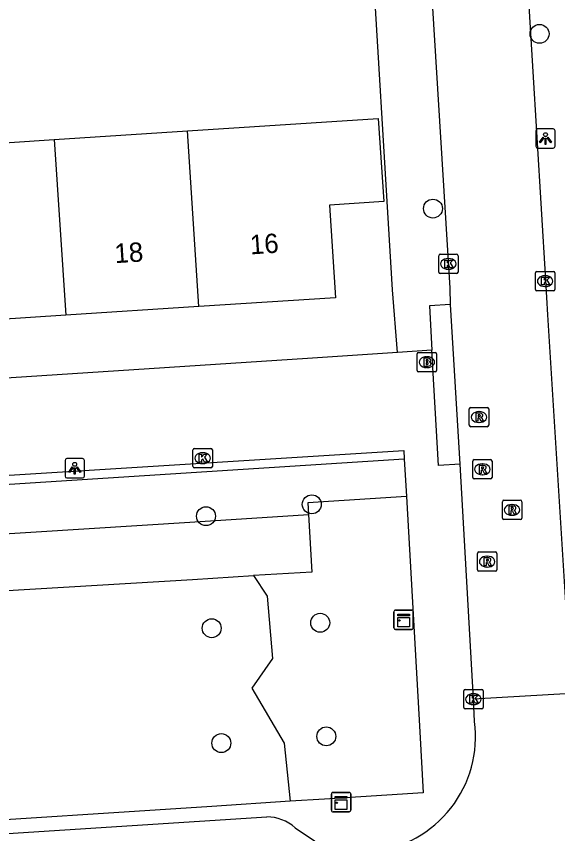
# Model space of a CAD drawing. Extents: x 159689 to 160786, y 387323 to 388339.
# Drawn here: x 160643.83 to 160671.79, y 388039.25 to 388081.51 of the extents above; entities that cross this region are included whole.
import ezdxf

# ---------------------------------------------------------------- set-up
doc = ezdxf.new("R2010")
doc.units = 0
for name, color, linetype in [('IMGEO_Boom', 7, 'Continuous'), ('IMGEO_Brandkraan', 7, 'Continuous'), ('IMGEO_Groenvoorziening', 7, 'Continuous'), ('IMGEO_Kast', 7, 'Continuous'), ('IMGEO_Kolk', 7, 'Continuous'), ('IMGEO_Lichtpunt', 7, 'Continuous'), ('IMGEO_Pand', 7, 'Continuous'), ('IMGEO_Pand_nummerreeks', 7, 'Continuous'), ('IMGEO_Rijbaan_lokaal_open', 7, 'Continuous'), ('IMGEO_Rioolput', 7, 'Continuous'), ('IMGEO_Voetpad_open', 7, 'Continuous')]:
    doc.layers.add(name, color=color, linetype=linetype)

msp = doc.modelspace()

# ---------------------------------------------------------------- linework, layer by layer
at = {"layer": 'IMGEO_Boom'}
for centre in [(160670.856, 388080.604), (160665.348, 388071.568), (160659.088, 388056.278), (160653.624, 388055.665), (160653.918, 388049.872), (160659.525, 388050.154), (160659.838, 388044.282), (160654.416, 388043.934)]:
    msp.add_circle(centre, 0.489, dxfattribs=at)
at = {"layer": 'IMGEO_Brandkraan'}
for p, q in [((160664.533, 388063.204), (160664.533, 388064.056)), ((160664.608, 388064.13), (160665.46, 388064.13)), ((160665.021, 388063.91), (160665.046, 388063.91)), ((160665.534, 388064.056), (160665.534, 388063.204)), ((160665.044, 388063.35), (160665.019, 388063.35)), ((160665.46, 388063.13), (160664.608, 388063.13))]:
    msp.add_line(p, q, dxfattribs=at)
for points in [[(160664.533, 388063.204), (160664.533, 388064.056)], [(160664.608, 388064.13), (160665.46, 388064.13)], [(160664.881, 388063.83), (160664.881, 388063.43), (160665.094, 388063.43)], [(160665.112, 388063.83), (160664.881, 388063.83)], [(160665.534, 388064.056), (160665.534, 388063.204)], [(160665.06, 388063.749), (160665.006, 388063.749), (160665.006, 388063.673)], [(160665.006, 388063.673), (160665.059, 388063.673)], [(160665.068, 388063.597), (160665.006, 388063.597), (160665.006, 388063.516)], [(160665.006, 388063.516), (160665.068, 388063.516)], [(160665.46, 388063.13), (160664.608, 388063.13)]]:
    msp.add_lwpolyline(points, dxfattribs=at)
for centre, radius, start, end in [((160664.61, 388064.054), 0.0765, 91.552, 178.448), ((160664.61, 388064.054), 0.0765, 91.552, 178.448), ((160665.116, 388063.685), 0.145, 59.4692, 91.5367), ((160665.141, 388063.732), 0.0922, 285.5137, 58.1501), ((160665.458, 388064.054), 0.0765, 1.552, 88.448), ((160665.458, 388064.054), 0.0765, 1.552, 88.448), ((160665.061, 388063.711), 0.0379, 267.8285, 90.9355), ((160665.069, 388063.556), 0.0404, 269.8759, 90.5077), ((160665.1, 388063.681), 0.251, 268.6676, 293.5347), ((160665.146, 388063.54), 0.105, 301.3115, 78.989), ((160664.61, 388063.206), 0.0765, 181.552, 268.448), ((160664.61, 388063.206), 0.0765, 181.552, 268.448), ((160665.458, 388063.206), 0.0765, 271.552, 358.448), ((160665.458, 388063.206), 0.0765, 271.552, 358.448)]:
    msp.add_arc(centre, radius, start, end, dxfattribs=at)
for centre, major_axis, ratio, start_param, end_param in [((160665.02, 388063.63), (-0.387, 0.002), 0.722429, 4.712389, 7.853982), ((160665.045, 388063.63), (-0.39, 0.002), 0.717154, 1.570796, 4.712389)]:
    msp.add_ellipse(centre, major_axis=major_axis, ratio=ratio, start_param=start_param, end_param=end_param, dxfattribs=at)
at = {"layer": 'IMGEO_Groenvoorziening'}
for points in [[(160663.975, 388056.679), (160658.883, 388056.35), (160658.917, 388055.748)], [(160623.208, 388053.498), (160652.793, 388055.359), (160658.917, 388055.748)], [(160658.917, 388055.748), (160659.085, 388052.779), (160656.071, 388052.594)], [(160623.364, 388050.632), (160652.924, 388052.4), (160656.071, 388052.594)], [(160656.071, 388052.594), (160656.775, 388051.523), (160657.062, 388048.311), (160655.989, 388046.774), (160657.666, 388043.932), (160657.979, 388040.923)]]:
    msp.add_lwpolyline(points, dxfattribs=at)
at = {"layer": 'IMGEO_Kast'}
for p, q in [((160663.334, 388049.888), (160663.334, 388050.729)), ((160663.334, 388050.729), (160663.334, 388049.888)), ((160663.409, 388050.813), (160664.25, 388050.813)), ((160664.25, 388050.813), (160663.409, 388050.813)), ((160664.334, 388050.738), (160664.334, 388049.897)), ((160664.334, 388049.897), (160664.334, 388050.738)), ((160664.259, 388049.813), (160663.418, 388049.813)), ((160663.418, 388049.813), (160664.259, 388049.813)), ((160660.176, 388041.383), (160661.017, 388041.383)), ((160661.017, 388041.383), (160660.176, 388041.383)), ((160660.101, 388040.458), (160660.101, 388041.299)), ((160660.101, 388041.299), (160660.101, 388040.458)), ((160661.101, 388041.308), (160661.101, 388040.467)), ((160661.101, 388040.467), (160661.101, 388041.308)), ((160661.026, 388040.383), (160660.185, 388040.383)), ((160660.185, 388040.383), (160661.026, 388040.383))]:
    msp.add_line(p, q, dxfattribs=at)
for points in [[(160663.529, 388050.603), (160664.129, 388050.603), (160664.129, 388050.518), (160663.529, 388050.518), (160663.529, 388050.603)], [(160663.529, 388050.428), (160664.129, 388050.428), (160664.129, 388049.939), (160663.529, 388049.939), (160663.529, 388050.428)], [(160660.296, 388041.173), (160660.896, 388041.173), (160660.896, 388041.088), (160660.296, 388041.088), (160660.296, 388041.173)], [(160660.296, 388040.998), (160660.896, 388040.998), (160660.896, 388040.509), (160660.296, 388040.509), (160660.296, 388040.998)]]:
    msp.add_lwpolyline(points, dxfattribs=at)
for centre in [(160663.613, 388050.277), (160660.38, 388040.847)]:
    msp.add_circle(centre, 0.0377, dxfattribs=at)
for centre, start, end in [((160663.412, 388050.735), 92.4484, 184.2845), ((160663.412, 388050.735), 92.4484, 184.2845), ((160664.256, 388050.735), 2.4484, 94.2845), ((160664.256, 388050.735), 2.4484, 94.2845), ((160663.412, 388049.891), 182.4484, 274.2845), ((160663.412, 388049.891), 182.4484, 274.2845), ((160664.256, 388049.891), 272.4484, 4.2845), ((160664.256, 388049.891), 272.4484, 4.2845), ((160660.179, 388041.305), 92.4484, 184.2845), ((160660.179, 388041.305), 92.4484, 184.2845), ((160661.023, 388041.305), 2.4484, 94.2845), ((160661.023, 388041.305), 2.4484, 94.2845), ((160660.179, 388040.461), 182.4484, 274.2845), ((160660.179, 388040.461), 182.4484, 274.2845), ((160661.023, 388040.461), 272.4484, 4.2845), ((160661.023, 388040.461), 272.4484, 4.2845)]:
    msp.add_arc(centre, 0.0779, start, end, dxfattribs=at)
at = {"layer": 'IMGEO_Kolk'}
for p, q in [((160665.644, 388068.283), (160665.644, 388069.135)), ((160665.719, 388069.209), (160666.571, 388069.209)), ((160666.132, 388068.989), (160666.157, 388068.989)), ((160666.645, 388069.135), (160666.645, 388068.283)), ((160666.155, 388068.429), (160666.13, 388068.429)), ((160666.571, 388068.209), (160665.719, 388068.209)), ((160670.642, 388067.394), (160670.642, 388068.246)), ((160670.717, 388068.32), (160671.569, 388068.32)), ((160671.13, 388068.1), (160671.155, 388068.1)), ((160671.643, 388068.246), (160671.643, 388067.394)), ((160671.569, 388067.32), (160670.717, 388067.32)), ((160671.153, 388067.54), (160671.128, 388067.54)), ((160653.027, 388059.167), (160653.879, 388059.167)), ((160652.952, 388058.241), (160652.952, 388059.093)), ((160653.44, 388058.947), (160653.465, 388058.947)), ((160653.953, 388059.093), (160653.953, 388058.241)), ((160653.463, 388058.387), (160653.438, 388058.387)), ((160653.879, 388058.167), (160653.027, 388058.167)), ((160666.938, 388045.779), (160666.938, 388046.631)), ((160667.013, 388046.705), (160667.865, 388046.705)), ((160667.426, 388046.485), (160667.451, 388046.485)), ((160667.939, 388046.631), (160667.939, 388045.779)), ((160667.865, 388045.705), (160667.013, 388045.705)), ((160667.449, 388045.925), (160667.424, 388045.925))]:
    msp.add_line(p, q, dxfattribs=at)
for points in [[(160665.644, 388068.283), (160665.644, 388069.135)], [(160665.719, 388069.209), (160666.571, 388069.209)], [(160665.965, 388068.909), (160666.088, 388068.909), (160666.088, 388068.758), (160666.218, 388068.909), (160666.382, 388068.909), (160666.236, 388068.758), (160666.389, 388068.509), (160666.237, 388068.509), (160666.152, 388068.673), (160666.088, 388068.606), (160666.088, 388068.509), (160665.965, 388068.509), (160665.965, 388068.909)], [(160666.645, 388069.135), (160666.645, 388068.283)], [(160666.571, 388068.209), (160665.719, 388068.209)], [(160670.642, 388067.394), (160670.642, 388068.246)], [(160670.717, 388068.32), (160671.569, 388068.32)], [(160670.963, 388068.02), (160671.086, 388068.02), (160671.086, 388067.869), (160671.216, 388068.02), (160671.38, 388068.02), (160671.234, 388067.869), (160671.387, 388067.62), (160671.235, 388067.62), (160671.15, 388067.784), (160671.086, 388067.717), (160671.086, 388067.62), (160670.963, 388067.62), (160670.963, 388068.02)], [(160671.643, 388068.246), (160671.643, 388067.394)], [(160671.569, 388067.32), (160670.717, 388067.32)], [(160653.027, 388059.167), (160653.879, 388059.167)], [(160652.952, 388058.241), (160652.952, 388059.093)], [(160653.273, 388058.867), (160653.396, 388058.867), (160653.396, 388058.716), (160653.526, 388058.867), (160653.69, 388058.867), (160653.544, 388058.716), (160653.697, 388058.467), (160653.545, 388058.467), (160653.46, 388058.631), (160653.396, 388058.564), (160653.396, 388058.467), (160653.273, 388058.467), (160653.273, 388058.867)], [(160653.953, 388059.093), (160653.953, 388058.241)], [(160653.879, 388058.167), (160653.027, 388058.167)], [(160666.938, 388045.779), (160666.938, 388046.631)], [(160667.013, 388046.705), (160667.865, 388046.705)], [(160667.939, 388046.631), (160667.939, 388045.779)], [(160667.259, 388046.405), (160667.382, 388046.405), (160667.382, 388046.254), (160667.512, 388046.405), (160667.676, 388046.405), (160667.53, 388046.254), (160667.683, 388046.005), (160667.531, 388046.005), (160667.446, 388046.169), (160667.382, 388046.102), (160667.382, 388046.005), (160667.259, 388046.005), (160667.259, 388046.405)], [(160667.865, 388045.705), (160667.013, 388045.705)]]:
    msp.add_lwpolyline(points, dxfattribs=at)
for centre, start, end in [((160665.721, 388069.133), 91.552, 178.448), ((160665.721, 388069.133), 91.552, 178.448), ((160666.569, 388069.133), 1.552, 88.448), ((160666.569, 388069.133), 1.552, 88.448), ((160665.721, 388068.285), 181.552, 268.448), ((160665.721, 388068.285), 181.552, 268.448), ((160666.569, 388068.285), 271.552, 358.448), ((160666.569, 388068.285), 271.552, 358.448), ((160670.719, 388068.244), 91.552, 178.448), ((160670.719, 388068.244), 91.552, 178.448), ((160671.567, 388068.244), 1.552, 88.448), ((160671.567, 388068.244), 1.552, 88.448), ((160670.719, 388067.396), 181.552, 268.448), ((160670.719, 388067.396), 181.552, 268.448), ((160671.567, 388067.396), 271.552, 358.448), ((160671.567, 388067.396), 271.552, 358.448), ((160653.029, 388059.091), 91.552, 178.448), ((160653.029, 388059.091), 91.552, 178.448), ((160653.877, 388059.091), 1.552, 88.448), ((160653.877, 388059.091), 1.552, 88.448), ((160653.029, 388058.243), 181.552, 268.448), ((160653.029, 388058.243), 181.552, 268.448), ((160653.877, 388058.243), 271.552, 358.448), ((160653.877, 388058.243), 271.552, 358.448), ((160667.015, 388046.629), 91.552, 178.448), ((160667.015, 388046.629), 91.552, 178.448), ((160667.863, 388046.629), 1.552, 88.448), ((160667.863, 388046.629), 1.552, 88.448), ((160667.015, 388045.781), 181.552, 268.448), ((160667.015, 388045.781), 181.552, 268.448), ((160667.863, 388045.781), 271.552, 358.448), ((160667.863, 388045.781), 271.552, 358.448)]:
    msp.add_arc(centre, 0.0765, start, end, dxfattribs=at)
for centre, major_axis, ratio, start_param, end_param in [((160666.131, 388068.709), (-0.387, 0.002), 0.722429, 4.712389, 7.853982), ((160666.156, 388068.709), (-0.39, 0.002), 0.717154, 1.570796, 4.712389), ((160671.129, 388067.82), (-0.387, 0.002), 0.722429, 4.712389, 7.853982), ((160671.154, 388067.82), (-0.39, 0.002), 0.717154, 1.570796, 4.712389), ((160653.439, 388058.667), (-0.387, 0.002), 0.722429, 4.712389, 7.853982), ((160653.464, 388058.667), (-0.39, 0.002), 0.717154, 1.570796, 4.712389), ((160667.425, 388046.205), (-0.387, 0.002), 0.722429, 4.712389, 7.853982), ((160667.45, 388046.205), (-0.39, 0.002), 0.717154, 1.570796, 4.712389)]:
    msp.add_ellipse(centre, major_axis=major_axis, ratio=ratio, start_param=start_param, end_param=end_param, dxfattribs=at)
at = {"layer": 'IMGEO_Lichtpunt'}
for p, q in [((160670.663, 388075.596), (160670.663, 388074.789)), ((160670.663, 388075.596), (160670.663, 388074.789)), ((160671.565, 388075.691), (160670.757, 388075.691)), ((160671.565, 388075.691), (160670.757, 388075.691)), ((160671.659, 388074.789), (160671.659, 388075.596)), ((160671.659, 388074.789), (160671.659, 388075.596)), ((160670.757, 388074.695), (160671.565, 388074.695)), ((160670.757, 388074.695), (160671.565, 388074.695)), ((160646.343, 388058.548), (160646.343, 388057.741)), ((160646.343, 388058.548), (160646.343, 388057.741)), ((160647.245, 388058.643), (160646.437, 388058.643)), ((160647.245, 388058.643), (160646.437, 388058.643)), ((160647.339, 388057.741), (160647.339, 388058.548)), ((160647.339, 388057.741), (160647.339, 388058.548)), ((160646.437, 388057.647), (160647.245, 388057.647)), ((160646.437, 388057.647), (160647.245, 388057.647))]:
    msp.add_line(p, q, dxfattribs=at)
for points in [[(160671.037, 388075.26), (160671.076, 388075.232), (160670.888, 388074.97), (160670.85, 388074.997), (160671.037, 388075.26)], [(160671.139, 388075.212), (160671.186, 388075.212), (160671.186, 388074.89), (160671.139, 388074.89), (160671.139, 388075.212)], [(160671.249, 388075.232), (160671.287, 388075.259), (160671.474, 388074.997), (160671.435, 388074.969), (160671.249, 388075.232)], [(160646.717, 388058.212), (160646.756, 388058.184), (160646.568, 388057.922), (160646.53, 388057.949), (160646.717, 388058.212)], [(160646.819, 388058.164), (160646.866, 388058.164), (160646.866, 388057.842), (160646.819, 388057.842), (160646.819, 388058.164)], [(160646.929, 388058.184), (160646.967, 388058.211), (160647.154, 388057.949), (160647.115, 388057.921), (160646.929, 388058.184)]]:
    msp.add_lwpolyline(points, dxfattribs=at)
for centre in [(160671.162, 388075.394), (160646.842, 388058.346)]:
    msp.add_circle(centre, 0.0994, dxfattribs=at)
for centre, start, end in [((160670.757, 388075.596), 90, 180), ((160670.757, 388075.596), 90, 180), ((160671.565, 388075.596), 0, 90), ((160671.565, 388075.596), 0, 90), ((160670.757, 388074.789), 180, 270), ((160670.757, 388074.789), 180, 270), ((160671.565, 388074.789), 270, 0), ((160671.565, 388074.789), 270, 360), ((160646.437, 388058.548), 90, 180), ((160646.437, 388058.548), 90, 180), ((160647.245, 388058.548), 0, 90), ((160647.245, 388058.548), 0, 90), ((160646.437, 388057.741), 180, 270), ((160646.437, 388057.741), 180, 270), ((160647.245, 388057.741), 270, 0), ((160647.245, 388057.741), 270, 360)]:
    msp.add_arc(centre, 0.0946, start, end, dxfattribs=at)
at = {"layer": 'IMGEO_Pand'}
for points in [[(160635.557, 388077.186), (160638.916, 388077.404), (160639.092, 388074.699), (160645.787, 388075.134)], [(160652.672, 388075.582), (160662.523, 388076.223), (160662.802, 388071.933), (160660.006, 388071.751), (160660.318, 388066.959), (160653.262, 388066.5)], [(160645.787, 388075.134), (160652.672, 388075.582)], [(160653.262, 388066.5), (160652.672, 388075.582)], [(160645.787, 388075.134), (160646.377, 388066.052)], [(160646.377, 388066.052), (160639.319, 388065.593), (160639.093, 388069.065), (160636.098, 388068.87)], [(160653.262, 388066.5), (160646.377, 388066.052)]]:
    msp.add_lwpolyline(points, dxfattribs=at)
at = {"layer": 'IMGEO_Rijbaan_lokaal_open'}
for points in [[(160669.141, 388101.076), (160671.163, 388067.873), (160671.272, 388066.072), (160672.49, 388046.5)], [(160666.251, 388066.616), (160666.23, 388067.451), (160665.295, 388082.791)], [(160666.752, 388058.361), (160666.251, 388066.616)], [(160623.071, 388056.018), (160623.044, 388056.517), (160663.84, 388059.06), (160663.863, 388058.623)], [(160623.071, 388056.018), (160663.863, 388058.623)], [(160667.439, 388046.205), (160666.752, 388058.361)], [(160672.49, 388046.5), (160667.439, 388046.205)], [(160667.496, 388045.047), (160667.439, 388046.205)]]:
    msp.add_lwpolyline(points, dxfattribs=at)
msp.add_arc((160661.596, 388044.252), 5.953, 276.0322, 7.6752, dxfattribs=at)
at = {"layer": 'IMGEO_Rioolput'}
for p, q in [((160667.301, 388061.29), (160668.153, 388061.29)), ((160667.226, 388060.364), (160667.226, 388061.216)), ((160667.714, 388061.07), (160667.739, 388061.07)), ((160668.227, 388061.216), (160668.227, 388060.364)), ((160667.737, 388060.51), (160667.712, 388060.51)), ((160668.153, 388060.29), (160667.301, 388060.29)), ((160667.4, 388057.663), (160667.4, 388058.515)), ((160667.475, 388058.589), (160668.327, 388058.589)), ((160667.888, 388058.369), (160667.913, 388058.369)), ((160668.401, 388058.515), (160668.401, 388057.663)), ((160668.327, 388057.589), (160667.475, 388057.589)), ((160667.911, 388057.809), (160667.886, 388057.809)), ((160668.935, 388055.564), (160668.935, 388056.416)), ((160669.01, 388056.49), (160669.862, 388056.49)), ((160669.423, 388056.27), (160669.448, 388056.27)), ((160669.936, 388056.416), (160669.936, 388055.564)), ((160669.862, 388055.49), (160669.01, 388055.49)), ((160669.446, 388055.71), (160669.421, 388055.71)), ((160667.645, 388052.889), (160667.645, 388053.741)), ((160667.72, 388053.815), (160668.572, 388053.815)), ((160668.646, 388053.741), (160668.646, 388052.889)), ((160668.133, 388053.595), (160668.158, 388053.595)), ((160668.572, 388052.815), (160667.72, 388052.815)), ((160668.156, 388053.035), (160668.131, 388053.035))]:
    msp.add_line(p, q, dxfattribs=at)
for points in [[(160667.301, 388061.29), (160668.153, 388061.29)], [(160667.226, 388060.364), (160667.226, 388061.216)], [(160667.815, 388060.988), (160667.563, 388060.99), (160667.563, 388060.59)], [(160667.741, 388060.909), (160667.687, 388060.909), (160667.687, 388060.828)], [(160667.687, 388060.828), (160667.739, 388060.828)], [(160668.227, 388061.216), (160668.227, 388060.364)], [(160667.563, 388060.59), (160667.687, 388060.59), (160667.687, 388060.752), (160667.698, 388060.752)], [(160667.745, 388060.723), (160667.816, 388060.59), (160667.956, 388060.59), (160667.891, 388060.716)], [(160668.153, 388060.29), (160667.301, 388060.29)], [(160667.4, 388057.663), (160667.4, 388058.515)], [(160667.475, 388058.589), (160668.327, 388058.589)], [(160667.989, 388058.287), (160667.737, 388058.289), (160667.737, 388057.889)], [(160668.401, 388058.515), (160668.401, 388057.663)], [(160667.737, 388057.889), (160667.861, 388057.889), (160667.861, 388058.051), (160667.872, 388058.051)], [(160667.915, 388058.208), (160667.861, 388058.208), (160667.861, 388058.127)], [(160667.861, 388058.127), (160667.913, 388058.127)], [(160667.919, 388058.022), (160667.99, 388057.889), (160668.13, 388057.889), (160668.065, 388058.015)], [(160668.327, 388057.589), (160667.475, 388057.589)], [(160668.935, 388055.564), (160668.935, 388056.416)], [(160669.01, 388056.49), (160669.862, 388056.49)], [(160669.524, 388056.188), (160669.272, 388056.19), (160669.272, 388055.79)], [(160669.936, 388056.416), (160669.936, 388055.564)], [(160669.272, 388055.79), (160669.396, 388055.79), (160669.396, 388055.952), (160669.407, 388055.952)], [(160669.45, 388056.109), (160669.396, 388056.109), (160669.396, 388056.028)], [(160669.396, 388056.028), (160669.448, 388056.028)], [(160669.454, 388055.923), (160669.525, 388055.79), (160669.665, 388055.79), (160669.6, 388055.916)], [(160669.862, 388055.49), (160669.01, 388055.49)], [(160667.645, 388052.889), (160667.645, 388053.741)], [(160667.72, 388053.815), (160668.572, 388053.815)], [(160668.646, 388053.741), (160668.646, 388052.889)], [(160668.234, 388053.513), (160667.982, 388053.515), (160667.982, 388053.115)], [(160667.982, 388053.115), (160668.106, 388053.115), (160668.106, 388053.277), (160668.117, 388053.277)], [(160668.16, 388053.434), (160668.106, 388053.434), (160668.106, 388053.353)], [(160668.106, 388053.353), (160668.158, 388053.353)], [(160668.164, 388053.248), (160668.235, 388053.115), (160668.375, 388053.115), (160668.31, 388053.241)], [(160668.572, 388052.815), (160667.72, 388052.815)]]:
    msp.add_lwpolyline(points, dxfattribs=at)
for centre, radius, start, end in [((160667.303, 388061.214), 0.0765, 91.552, 178.448), ((160667.303, 388061.214), 0.0765, 91.552, 178.448), ((160668.151, 388061.214), 0.0765, 1.552, 88.448), ((160668.151, 388061.214), 0.0765, 1.552, 88.448), ((160667.723, 388061.017), 0.19, 274.7715, 282.9687), ((160667.747, 388060.813), 0.0964, 77.0061, 93.1865), ((160667.761, 388060.87), 0.0378, 276.6634, 79.6772), ((160667.814, 388060.878), 0.109, 350.3612, 89.416), ((160667.812, 388060.878), 0.112, 277.5842, 350.9817), ((160667.697, 388060.699), 0.0533, 26.0293, 88.6989), ((160667.796, 388060.663), 0.108, 29.5134, 73.7905), ((160667.303, 388060.366), 0.0765, 181.552, 268.448), ((160667.303, 388060.366), 0.0765, 181.552, 268.448), ((160668.151, 388060.366), 0.0765, 271.552, 358.448), ((160668.151, 388060.366), 0.0765, 271.552, 358.448), ((160667.477, 388058.513), 0.0765, 91.552, 178.448), ((160667.477, 388058.513), 0.0765, 91.552, 178.448), ((160667.988, 388058.177), 0.109, 350.3612, 89.416), ((160668.325, 388058.513), 0.0765, 1.552, 88.448), ((160668.325, 388058.513), 0.0765, 1.552, 88.448), ((160667.871, 388057.998), 0.0533, 26.0293, 88.6989), ((160667.897, 388058.316), 0.19, 274.7715, 282.9687), ((160667.921, 388058.112), 0.0964, 77.0061, 93.1865), ((160667.935, 388058.169), 0.0378, 276.6634, 79.6772), ((160667.986, 388058.177), 0.112, 277.5842, 350.9817), ((160667.97, 388057.962), 0.108, 29.5134, 73.7905), ((160667.477, 388057.665), 0.0765, 181.552, 268.448), ((160667.477, 388057.665), 0.0765, 181.552, 268.448), ((160668.325, 388057.665), 0.0765, 271.552, 358.448), ((160668.325, 388057.665), 0.0765, 271.552, 358.448), ((160669.012, 388056.414), 0.0765, 91.552, 178.448), ((160669.012, 388056.414), 0.0765, 91.552, 178.448), ((160669.523, 388056.078), 0.109, 350.3612, 89.416), ((160669.86, 388056.414), 0.0765, 1.552, 88.448), ((160669.86, 388056.414), 0.0765, 1.552, 88.448), ((160669.406, 388055.899), 0.0533, 26.0293, 88.6989), ((160669.432, 388056.217), 0.19, 274.7715, 282.9687), ((160669.456, 388056.013), 0.0964, 77.0061, 93.1865), ((160669.47, 388056.07), 0.0378, 276.6634, 79.6772), ((160669.521, 388056.078), 0.112, 277.5842, 350.9817), ((160669.505, 388055.863), 0.108, 29.5134, 73.7905), ((160669.012, 388055.566), 0.0765, 181.552, 268.448), ((160669.012, 388055.566), 0.0765, 181.552, 268.448), ((160669.86, 388055.566), 0.0765, 271.552, 358.448), ((160669.86, 388055.566), 0.0765, 271.552, 358.448), ((160667.722, 388053.739), 0.0765, 91.552, 178.448), ((160667.722, 388053.739), 0.0765, 91.552, 178.448), ((160668.57, 388053.739), 0.0765, 1.552, 88.448), ((160668.57, 388053.739), 0.0765, 1.552, 88.448), ((160668.116, 388053.224), 0.0533, 26.0293, 88.6989), ((160668.142, 388053.542), 0.19, 274.7715, 282.9687), ((160668.166, 388053.338), 0.0964, 77.0061, 93.1865), ((160668.18, 388053.395), 0.0378, 276.6634, 79.6772), ((160668.233, 388053.403), 0.109, 350.3612, 89.416), ((160668.231, 388053.403), 0.112, 277.5842, 350.9817), ((160668.215, 388053.188), 0.108, 29.5134, 73.7905), ((160667.722, 388052.891), 0.0765, 181.552, 268.448), ((160667.722, 388052.891), 0.0765, 181.552, 268.448), ((160668.57, 388052.891), 0.0765, 271.552, 358.448), ((160668.57, 388052.891), 0.0765, 271.552, 358.448)]:
    msp.add_arc(centre, radius, start, end, dxfattribs=at)
for centre, major_axis, ratio, start_param, end_param in [((160667.713, 388060.79), (-0.387, 0.002), 0.722429, 4.712389, 7.853982), ((160667.738, 388060.79), (-0.39, 0.002), 0.717154, 1.570796, 4.712389), ((160667.887, 388058.089), (-0.387, 0.002), 0.722429, 4.712389, 7.853982), ((160667.912, 388058.089), (-0.39, 0.002), 0.717154, 1.570796, 4.712389), ((160669.422, 388055.99), (-0.387, 0.002), 0.722429, 4.712389, 7.853982), ((160669.447, 388055.99), (-0.39, 0.002), 0.717154, 1.570796, 4.712389), ((160668.132, 388053.315), (-0.387, 0.002), 0.722429, 4.712389, 7.853982), ((160668.157, 388053.315), (-0.39, 0.002), 0.717154, 1.570796, 4.712389)]:
    msp.add_ellipse(centre, major_axis=major_axis, ratio=ratio, start_param=start_param, end_param=end_param, dxfattribs=at)
at = {"layer": 'IMGEO_Voetpad_open'}
for points in [[(160663.51, 388064.126), (160663.266, 388067.377), (160662.064, 388087.109)], [(160666.251, 388066.616), (160665.166, 388066.545), (160665.294, 388064.252)], [(160665.294, 388064.252), (160663.51, 388064.126)], [(160666.752, 388058.361), (160665.628, 388058.294), (160665.294, 388064.252)], [(160663.51, 388064.126), (160658.865, 388063.81), (160589.441, 388059.29), (160582.635, 388058.9)], [(160663.863, 388058.623), (160663.975, 388056.679)], [(160663.975, 388056.679), (160664.664, 388044.522), (160664.843, 388041.366), (160659.744, 388041.037), (160657.979, 388040.923)], [(160657.979, 388040.923), (160653.923, 388040.661), (160624.042, 388038.732), (160623.364, 388050.632)], [(160564.974, 388034.204), (160656.766, 388040.116)], [(160658.224, 388039.559), (160660.276, 388038.169)]]:
    msp.add_lwpolyline(points, dxfattribs=at)
msp.add_arc((160656.782, 388037.971), 2.145, 47.7557, 90.4275, dxfattribs=at)

# ---------------------------------------------------------------- texts
at = {"layer": 'IMGEO_Pand_nummerreeks'}
for s, p in [('16', (160655.921, 388069.198)), ('18', (160648.924, 388068.744))]:
    msp.add_text(s, height=1, rotation=3.7219, dxfattribs=at).set_placement(p)

doc.saveas('drawing.dxf')
